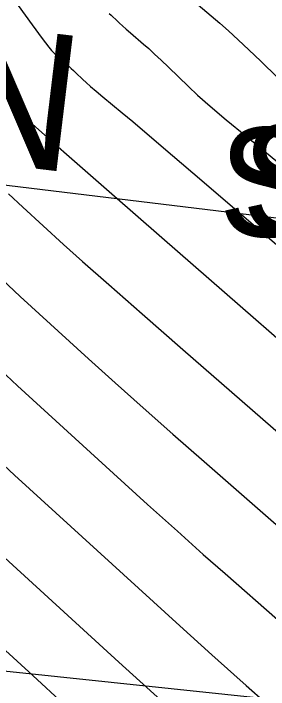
# Model space of a CAD drawing. Extents: x 1724534 to 1727318, y 657156 to 660047.
# Drawn here: x 1725532.63 to 1725541.96, y 658661.66 to 658686.44 of the extents above; entities that cross this region are included whole.
import ezdxf

# ---------------------------------------------------------------- set-up
doc = ezdxf.new("R2010")
doc.units = 0
for name, color, linetype in [('SURVEY - CONTOURS - Index with Text', 7, 'Continuous'), ('SURVEY - CONTOURS - Intermediate with optional Text', 7, 'Continuous'), ('SURVEY - DRAINAGE - Storm Sewer Text', 7, 'Continuous'), ('SURVEY - DTM - Breaklines - Points - Numbers', 7, 'Continuous'), ('SURVEY - UTILITIES - Overhead Wire Crossings', 7, 'Continuous')]:
    doc.layers.add(name, color=color, linetype=linetype)

msp = doc.modelspace()

# ---------------------------------------------------------------- linework, layer by layer
at = {"layer": 'SURVEY - CONTOURS - Index with Text'}
for points in [[(1725532.445, 658679.834), (1725532.977, 658679.336), (1725534.467, 658677.977), (1725535.159, 658677.354), (1725536.118, 658676.504), (1725537.342, 658675.427), (1725538.834, 658674.123), (1725543.166, 658670.343)], [(1725530.035, 658665.192), (1725533.343, 658662.174), (1725534.48, 658661.126)]]:
    msp.add_lwpolyline(points, dxfattribs=at)
at = {"layer": 'SURVEY - CONTOURS - Intermediate with optional Text'}
for points in [[(1725539.396, 658686.756), (1725540.182, 658686.08), (1725540.497, 658685.803), (1725540.852, 658685.478), (1725541.247, 658685.106), (1725541.681, 658684.686), (1725542.894, 658683.504)], [(1725532.804, 658686.728), (1725533.314, 658686.028), (1725533.687, 658685.519), (1725533.923, 658685.202), (1725534.023, 658685.077), (1725534.108, 658684.997), (1725534.138, 658684.969), (1725534.166, 658684.942), (1725534.191, 658684.918), (1725534.214, 658684.897), (1725534.272, 658684.842), (1725534.299, 658684.818), (1725534.383, 658684.744), (1725534.439, 658684.695), (1725534.67, 658684.495), (1725534.744, 658684.427), (1725534.827, 658684.349), (1725534.918, 658684.261), (1725535.172, 658684.014), (1725535.289, 658683.905), (1725535.449, 658683.764), (1725535.653, 658683.592), (1725535.899, 658683.388), (1725536.615, 658682.801), (1725536.998, 658682.48), (1725537.612, 658681.96), (1725538.455, 658681.238), (1725539.528, 658680.316), (1725542.695, 658677.591)], [(1725536.128, 658686.44), (1725536.202, 658686.371), (1725536.436, 658686.151), (1725536.513, 658686.08), (1725536.619, 658685.985), (1725536.754, 658685.867), (1725536.918, 658685.726), (1725537.393, 658685.317), (1725537.584, 658685.149), (1725537.798, 658684.953), (1725538.037, 658684.728), (1725538.3, 658684.474), (1725539.033, 658683.759), (1725539.37, 658683.445), (1725539.833, 658683.039), (1725540.42, 658682.541), (1725541.133, 658681.952), (1725543.199, 658680.258)], [(1725532.618, 658683.065), (1725532.755, 658682.921), (1725532.908, 658682.769), (1725533.078, 658682.61), (1725533.555, 658682.175), (1725533.97, 658681.806), (1725534.861, 658681.025), (1725536.225, 658679.832), (1725538.063, 658678.227), (1725545.421, 658671.809)], [(1725531.982, 658676.899), (1725532.876, 658676.063), (1725535.38, 658673.779), (1725536.348, 658672.901), (1725537.375, 658671.982), (1725538.46, 658671.021), (1725539.604, 658670.019), (1725542.733, 658667.289)], [(1725531.518, 658673.964), (1725532.775, 658672.789), (1725536.292, 658669.581), (1725537.537, 658668.449), (1725538.632, 658667.461), (1725539.577, 658666.616), (1725540.374, 658665.914), (1725542.299, 658664.234), (1725542.933, 658663.682), (1725543.39, 658663.284), (1725543.671, 658663.04), (1725543.775, 658662.952), (1725543.816, 658662.922), (1725543.848, 658662.9), (1725543.913, 658662.856), (1725544.009, 658662.79), (1725544.139, 658662.703), (1725544.888, 658662.199), (1725545.121, 658662.043), (1725546.151, 658661.35)], [(1725531.084, 658670.995), (1725532.674, 658669.515), (1725537.205, 658665.382), (1725538.725, 658663.996), (1725539.889, 658662.939), (1725540.695, 658662.21), (1725541.144, 658661.81), (1725541.866, 658661.18)], [(1725531.877, 658666.877), (1725536.493, 658662.666), (1725538.022, 658661.268)]]:
    msp.add_lwpolyline(points, dxfattribs=at)
at = {"layer": 'SURVEY - DRAINAGE - Storm Sewer Text'}
msp.add_lwpolyline([(1725466.093, 658651.29), (1725489.208, 658685.389), (1725543.351, 658678.819)], dxfattribs=at)
at = {"layer": 'SURVEY - UTILITIES - Overhead Wire Crossings'}
msp.add_line((1725320.87, 658684.66), (1725845.289, 658629.305), dxfattribs=at)

# ---------------------------------------------------------------- texts
at = {"layer": 'SURVEY - DRAINAGE - Storm Sewer Text'}
msp.add_text('CATCH BASIN', height=5, rotation=353.1449, dxfattribs=at).set_placement((1725490.115, 658685.962))
at = {"layer": 'SURVEY - DTM - Breaklines - Points - Numbers'}
for s, p in [('S7019', (1725540.136, 658678.259)), ('S7010', (1725540.982, 658678.384))]:
    msp.add_text(s, height=4, dxfattribs=at).set_placement(p)

doc.saveas('drawing.dxf')
